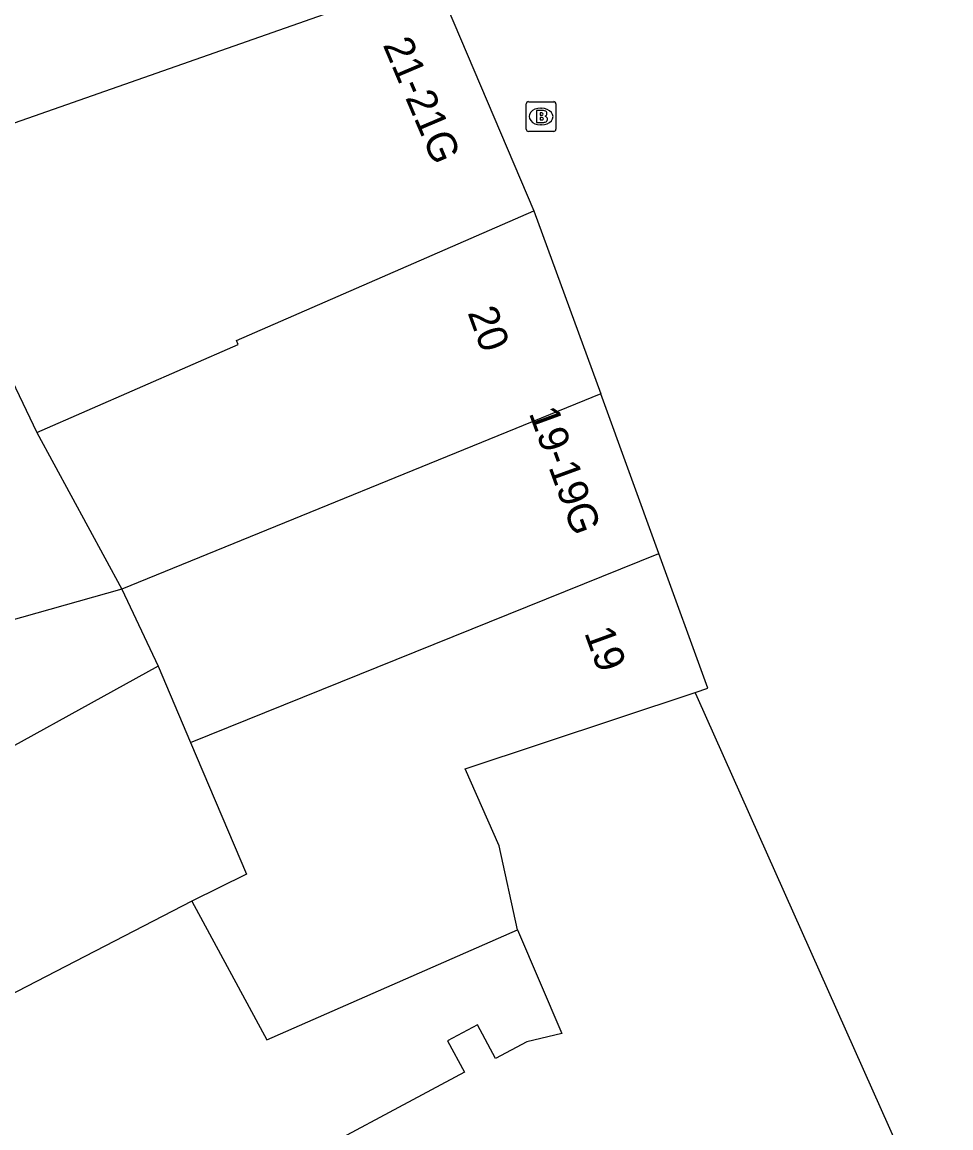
# Model space of a CAD drawing. Extents: x 161087 to 161922, y 382574 to 383873.
# Drawn here: x 161317.57 to 161348.81, y 383309.08 to 383346.31 of the extents above; entities that cross this region are included whole.
import ezdxf

# ---------------------------------------------------------------- set-up
doc = ezdxf.new("R2010")
doc.units = 0
for name, color, linetype in [('IMGEO_Brandkraan', 7, 'Continuous'), ('IMGEO_Pand', 7, 'Continuous'), ('IMGEO_Pand_nummerreeks', 7, 'Continuous')]:
    doc.layers.add(name, color=color, linetype=linetype)

msp = doc.modelspace()

# ---------------------------------------------------------------- linework, layer by layer
at = {"layer": 'IMGEO_Brandkraan'}
for p, q in [((161334.528, 383342.701), (161334.528, 383343.553)), ((161334.603, 383343.627), (161335.455, 383343.627)), ((161335.016, 383343.407), (161335.041, 383343.407)), ((161335.529, 383343.553), (161335.529, 383342.701)), ((161335.455, 383342.627), (161334.603, 383342.627)), ((161335.039, 383342.847), (161335.014, 383342.847))]:
    msp.add_line(p, q, dxfattribs=at)
for points in [[(161334.528, 383342.701), (161334.528, 383343.553)], [(161334.603, 383343.627), (161335.455, 383343.627)], [(161335.529, 383343.553), (161335.529, 383342.701)], [(161334.876, 383343.327), (161334.876, 383342.927), (161335.089, 383342.927)], [(161335.107, 383343.327), (161334.876, 383343.327)], [(161335.055, 383343.246), (161335.001, 383343.246), (161335.001, 383343.17)], [(161335.001, 383343.17), (161335.054, 383343.17)], [(161335.063, 383343.094), (161335.001, 383343.094), (161335.001, 383343.013)], [(161335.001, 383343.013), (161335.063, 383343.013)], [(161335.455, 383342.627), (161334.603, 383342.627)]]:
    msp.add_lwpolyline(points, dxfattribs=at)
for centre, radius, start, end in [((161334.605, 383343.551), 0.0765, 91.552, 178.448), ((161334.605, 383343.551), 0.0765, 91.552, 178.448), ((161335.453, 383343.551), 0.0765, 1.552, 88.448), ((161335.453, 383343.551), 0.0765, 1.552, 88.448), ((161335.056, 383343.208), 0.0379, 267.8285, 90.9355), ((161335.064, 383343.053), 0.0404, 269.8759, 90.5077), ((161335.111, 383343.182), 0.145, 59.4692, 91.5367), ((161335.136, 383343.229), 0.0922, 285.5137, 58.1501), ((161335.141, 383343.037), 0.105, 301.3115, 78.989), ((161334.605, 383342.703), 0.0765, 181.552, 268.448), ((161334.605, 383342.703), 0.0765, 181.552, 268.448), ((161335.095, 383343.178), 0.251, 268.6676, 293.5347), ((161335.453, 383342.703), 0.0765, 271.552, 358.448), ((161335.453, 383342.703), 0.0765, 271.552, 358.448)]:
    msp.add_arc(centre, radius, start, end, dxfattribs=at)
for centre, major_axis, ratio, start_param, end_param in [((161335.015, 383343.127), (-0.387, 0.002), 0.722429, 4.712389, 7.853982), ((161335.04, 383343.127), (-0.39, 0.002), 0.717154, 1.570796, 4.712389)]:
    msp.add_ellipse(centre, major_axis=major_axis, ratio=ratio, start_param=start_param, end_param=end_param, dxfattribs=at)
at = {"layer": 'IMGEO_Pand'}
for points in [[(161312.833, 383340.958), (161315.798, 383342.39), (161331.42, 383347.875)], [(161331.42, 383347.875), (161334.781, 383339.956)], [(161318.067, 383332.494), (161324.84, 383335.452), (161324.781, 383335.588), (161334.781, 383339.956)], [(161334.781, 383339.956), (161337.034, 383333.792)], [(161316.173, 383335.253), (161316.631, 383335.473), (161318.067, 383332.494)], [(161337.034, 383333.792), (161320.925, 383327.213)], [(161338.992, 383328.415), (161337.034, 383333.792)], [(161318.067, 383332.494), (161320.925, 383327.213)], [(161323.232, 383322.055), (161338.992, 383328.415)], [(161340.217, 383323.739), (161340.643, 383323.881), (161338.992, 383328.415)], [(161320.925, 383327.213), (161316.584, 383325.987), (161316.326, 383326.454), (161312.845, 383324.682), (161312.235, 383325.88), (161303.857, 383321.946)], [(161320.925, 383327.213), (161322.149, 383324.626)], [(161322.149, 383324.626), (161314.953, 383320.649), (161315.981, 383318.783), (161312.195, 383316.824), (161311.244, 383318.509), (161307.007, 383316.011)], [(161322.149, 383324.626), (161323.232, 383322.055)], [(161334.236, 383315.751), (161333.621, 383318.578), (161332.48, 383321.167), (161340.217, 383323.739)], [(161337.634, 383294.952), (161340.494, 383296.814), (161340.251, 383297.187), (161340.402, 383297.904), (161341.889, 383298.873), (161342.096, 383298.554), (161342.604, 383298.885), (161342.003, 383299.807), (161343.537, 383300.806), (161343.646, 383300.638), (161344.093, 383300.929), (161343.902, 383301.223), (161347.827, 383303.779), (161347.937, 383303.61), (161348.298, 383303.845), (161348.169, 383304.042), (161348.814, 383304.462), (161340.283, 383323.592), (161340.217, 383323.739)], [(161323.232, 383322.055), (161325.122, 383317.624), (161323.279, 383316.714)], [(161323.279, 383316.714), (161310.218, 383309.96)], [(161323.279, 383316.714), (161325.801, 383312.04), (161334.236, 383315.751)], [(161334.236, 383315.751), (161335.723, 383312.257), (161334.548, 383311.974), (161333.5, 383311.412), (161332.889, 383312.552), (161331.885, 383312.014), (161332.45, 383310.96), (161325.958, 383307.478), (161322.685, 383305.103), (161322.786, 383304.929), (161315.219, 383300.537)]]:
    msp.add_lwpolyline(points, dxfattribs=at)

# ---------------------------------------------------------------- texts
at = {"layer": 'IMGEO_Pand_nummerreeks'}
for s, rotation, p in [('21-21G', 292.9983, (161329.694, 383345.544)), ('20', 290.0143, (161332.548, 383336.526)), ('19-19G', 290.0075, (161334.609, 383333.147)), ('19', 290.0017, (161336.472, 383325.75))]:
    msp.add_text(s, height=1, rotation=rotation, dxfattribs=at).set_placement(p)

doc.saveas('drawing.dxf')
